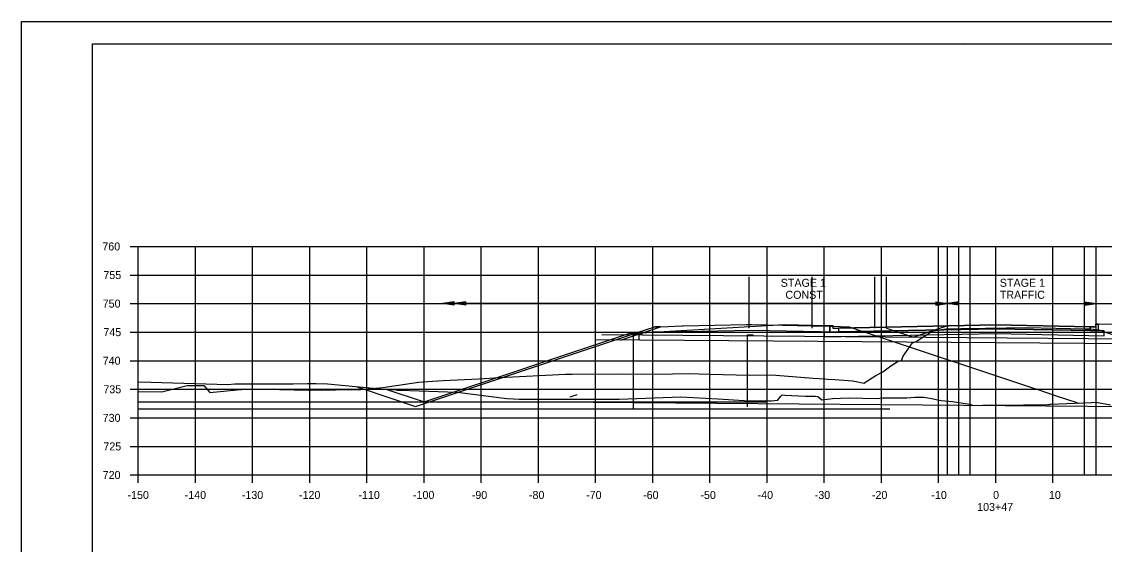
# Model space of a CAD drawing. Extents: x 1202951 to 1376887, y 378065 to 728038.
# Drawn here: x 1374114.6 to 1374304, y 379308.5 to 379400 of the extents above; entities that cross this region are included whole.
import ezdxf

# ---------------------------------------------------------------- set-up
doc = ezdxf.new("R2010")
doc.units = 0
for name, color, linetype in [('Default', 7, 'Continuous'), ('R_Alt Surface', 7, 'Continuous'), ('R_Axis', 7, 'Continuous'), ('R_Axis Annot', 7, 'Continuous'), ('R_Detour Annot', 7, 'Continuous'), ('R_Draft', 7, 'Continuous'), ('R_Exist Surface', 7, 'Continuous'), ('R_Fin Surface', 7, 'Continuous'), ('R_Grid', 7, 'Continuous'), ('R_No Plot', 7, 'Continuous'), ('R_Proposed Road', 7, 'Continuous')]:
    doc.layers.add(name, color=color, linetype=linetype)

msp = doc.modelspace()

# ---------------------------------------------------------------- linework, layer by layer
at = {"layer": 'Default'}
for points in [[(1374255.98, 379346.79), (1374256.47, 379346.79), (1374256.48, 379346.29), (1374257.48, 379346.31), (1374257.48, 379345.64), (1374255.98, 379345.61)], [(1374302.98, 379347.01), (1374302.49, 379347.01), (1374302.48, 379346.51), (1374301.48, 379346.53), (1374301.48, 379345.86), (1374302.98, 379345.83)]]:
    msp.add_lwpolyline(points, close=True, dxfattribs=at)
at = {"layer": 'R_Alt Surface'}
for points in [[(1374284.98, 379346.19), (1374257.48, 379345.64), (1374255.98, 379345.61), (1374254.98, 379345.59), (1374254.98, 379344.76), (1374284.98, 379345.36), (1374303.98, 379344.98), (1374303.98, 379345.81), (1374302.98, 379345.83), (1374301.48, 379345.86)], [(1374257.48, 379346.31), (1374257.48, 379345.64), (1374284.98, 379346.19), (1374301.48, 379345.86), (1374301.48, 379346.53), (1374301.48, 379346.53), (1374284.98, 379346.86), (1374257.48, 379346.31)]]:
    msp.add_lwpolyline(points, close=True, dxfattribs=at)
for points in [[(1374255.98, 379346.79), (1374255.98, 379345.61), (1374257.48, 379345.64), (1374284.98, 379346.19), (1374301.48, 379345.86), (1374302.98, 379345.83), (1374302.98, 379347.01)], [(1374230.33, 379345.7), (1374222.33, 379345.55)], [(1374230.33, 379345.7), (1374242.33, 379345.94), (1374254.33, 379345.7)], [(1374254.33, 379345.7), (1374262.33, 379345.54)]]:
    msp.add_lwpolyline(points, dxfattribs=at)
at = {"layer": 'R_Axis'}
for p, q in [((1374133.58, 379360.6), (1374134.98, 379360.6)), ((1374134.98, 379320.6), (1374134.98, 379360.6)), ((1374133.58, 379355.6), (1374134.98, 379355.6)), ((1374133.58, 379350.6), (1374134.98, 379350.6)), ((1374133.58, 379345.6), (1374134.98, 379345.6)), ((1374133.58, 379340.6), (1374134.98, 379340.6)), ((1374133.58, 379335.6), (1374134.98, 379335.6)), ((1374133.58, 379330.6), (1374134.98, 379330.6)), ((1374133.58, 379325.6), (1374134.98, 379325.6)), ((1374133.58, 379320.6), (1374134.98, 379320.6)), ((1374134.98, 379320.6), (1374434.98, 379320.6)), ((1374134.98, 379319.2), (1374134.98, 379320.6)), ((1374144.98, 379319.2), (1374144.98, 379320.6)), ((1374154.98, 379319.2), (1374154.98, 379320.6)), ((1374164.98, 379319.2), (1374164.98, 379320.6)), ((1374174.98, 379319.2), (1374174.98, 379320.6)), ((1374184.98, 379319.2), (1374184.98, 379320.6)), ((1374194.98, 379319.2), (1374194.98, 379320.6)), ((1374204.98, 379319.2), (1374204.98, 379320.6)), ((1374214.98, 379319.2), (1374214.98, 379320.6)), ((1374224.98, 379319.2), (1374224.98, 379320.6)), ((1374234.98, 379319.2), (1374234.98, 379320.6)), ((1374244.98, 379319.2), (1374244.98, 379320.6)), ((1374254.98, 379319.2), (1374254.98, 379320.6)), ((1374264.98, 379319.2), (1374264.98, 379320.6)), ((1374274.98, 379319.2), (1374274.98, 379320.6)), ((1374284.98, 379319.2), (1374284.98, 379320.6)), ((1374294.98, 379319.2), (1374294.98, 379320.6))]:
    msp.add_line(p, q, dxfattribs=at)
at = {"layer": 'R_Detour Annot'}
for p, q in [((1374276.53, 379320.6), (1374276.53, 379360.6)), ((1374278.53, 379320.6), (1374278.53, 379360.6)), ((1374280.53, 379320.6), (1374280.53, 379360.6)), ((1374300.53, 379320.6), (1374300.53, 379360.6)), ((1374302.53, 379320.6), (1374302.53, 379360.6)), ((1374241.86, 379346.31), (1374241.86, 379355.27)), ((1374252.86, 379346.31), (1374252.86, 379355.27)), ((1374263.86, 379346.31), (1374263.86, 379355.27)), ((1374265.86, 379346.31), (1374265.86, 379355.27)), ((1374276.53, 379350.6), (1374188.26, 379350.6)), ((1374276.53, 379350.6), (1374302.53, 379350.6)), ((1374276.53, 379350.6), (1374276.53, 379350.6)), ((1374219.31, 379344.2), (1374226.33, 379346.54)), ((1374265.86, 379346.31), (1374270.62, 379344.72)), ((1374276.53, 379346.69), (1374270.62, 379344.72)), ((1374214.99, 379344.34), (1374320.01, 379343.49)), ((1374216.1, 379345.16), (1374319.01, 379344.33)), ((1374221.06, 379345.29), (1374223.16, 379345.29)), ((1374221.57, 379345.29), (1374221.57, 379332.23)), ((1374222.57, 379345.29), (1374221.57, 379345.29)), ((1374222.57, 379345.29), (1374222.57, 379344.29)), ((1374241.48, 379345.12), (1374241.48, 379332.51)), ((1374241.48, 379345.12), (1374242.48, 379345.12)), ((1374242.48, 379345.12), (1374242.48, 379344.95)), ((1374134.98, 379333.4), (1374244.98, 379333.4)), ((1374207.33, 379333.4), (1374355.89, 379332.2)), ((1374134.98, 379332.2), (1374266.47, 379332.2))]:
    msp.add_line(p, q, dxfattribs=at)
at = {"layer": 'R_Draft'}
for p, q in [((1374190.26, 379350.9), (1374188.26, 379350.6)), ((1374190.26, 379350.3), (1374188.26, 379350.6)), ((1374190.26, 379350.85), (1374188.6, 379350.6)), ((1374190.26, 379350.35), (1374188.6, 379350.6)), ((1374190.26, 379350.8), (1374188.94, 379350.6)), ((1374190.26, 379350.4), (1374188.94, 379350.6)), ((1374190.26, 379350.75), (1374189.27, 379350.6)), ((1374190.26, 379350.45), (1374189.27, 379350.6)), ((1374190.26, 379350.7), (1374189.61, 379350.6)), ((1374190.26, 379350.5), (1374189.61, 379350.6)), ((1374190.26, 379350.65), (1374189.95, 379350.6)), ((1374190.26, 379350.55), (1374189.95, 379350.6)), ((1374190.26, 379350.3), (1374190.26, 379350.9)), ((1374192.26, 379350.9), (1374190.26, 379350.6)), ((1374192.26, 379350.3), (1374190.26, 379350.6)), ((1374192.26, 379350.85), (1374190.6, 379350.6)), ((1374192.26, 379350.35), (1374190.6, 379350.6)), ((1374192.26, 379350.8), (1374190.94, 379350.6)), ((1374192.26, 379350.4), (1374190.94, 379350.6)), ((1374192.26, 379350.75), (1374191.27, 379350.6)), ((1374192.26, 379350.45), (1374191.27, 379350.6)), ((1374192.26, 379350.7), (1374191.61, 379350.6)), ((1374192.26, 379350.5), (1374191.61, 379350.6)), ((1374192.26, 379350.65), (1374191.95, 379350.6)), ((1374192.26, 379350.55), (1374191.95, 379350.6)), ((1374192.26, 379350.3), (1374192.26, 379350.9)), ((1374274.53, 379350.9), (1374276.53, 379350.6)), ((1374274.53, 379350.9), (1374274.53, 379350.3)), ((1374274.53, 379350.85), (1374276.2, 379350.6)), ((1374274.53, 379350.8), (1374275.85, 379350.6)), ((1374274.53, 379350.75), (1374275.52, 379350.6)), ((1374274.53, 379350.7), (1374275.18, 379350.6)), ((1374274.53, 379350.65), (1374274.85, 379350.6)), ((1374274.53, 379350.3), (1374276.53, 379350.6)), ((1374274.53, 379350.5), (1374275.18, 379350.6)), ((1374274.53, 379350.4), (1374275.85, 379350.6)), ((1374274.53, 379350.35), (1374276.2, 379350.6)), ((1374274.53, 379350.45), (1374275.52, 379350.6)), ((1374274.53, 379350.55), (1374274.85, 379350.6)), ((1374278.53, 379350.9), (1374276.53, 379350.6)), ((1374278.53, 379350.3), (1374276.53, 379350.6)), ((1374278.53, 379350.85), (1374276.86, 379350.6)), ((1374278.53, 379350.35), (1374276.86, 379350.6)), ((1374278.53, 379350.8), (1374277.21, 379350.6)), ((1374278.53, 379350.4), (1374277.21, 379350.6)), ((1374278.53, 379350.75), (1374277.54, 379350.6)), ((1374278.53, 379350.45), (1374277.54, 379350.6)), ((1374278.53, 379350.7), (1374277.88, 379350.6)), ((1374278.53, 379350.5), (1374277.88, 379350.6)), ((1374278.53, 379350.65), (1374278.21, 379350.6)), ((1374278.53, 379350.55), (1374278.21, 379350.6)), ((1374278.53, 379350.3), (1374278.53, 379350.9)), ((1374300.53, 379350.9), (1374302.53, 379350.6)), ((1374300.53, 379350.9), (1374300.53, 379350.3)), ((1374300.53, 379350.85), (1374302.2, 379350.6)), ((1374300.53, 379350.8), (1374301.85, 379350.6)), ((1374300.53, 379350.75), (1374301.52, 379350.6)), ((1374300.53, 379350.7), (1374301.18, 379350.6)), ((1374300.53, 379350.65), (1374300.85, 379350.6)), ((1374300.53, 379350.3), (1374302.53, 379350.6)), ((1374300.53, 379350.5), (1374301.18, 379350.6)), ((1374300.53, 379350.4), (1374301.85, 379350.6)), ((1374300.53, 379350.35), (1374302.2, 379350.6)), ((1374300.53, 379350.45), (1374301.52, 379350.6)), ((1374300.53, 379350.55), (1374300.85, 379350.6))]:
    msp.add_line(p, q, dxfattribs=at)
at = {"layer": 'R_Exist Surface'}
for points in [[(1374134.98, 379335.2), (1374139.12, 379335.15), (1374143.5, 379336.28), (1374146.46, 379336.26), (1374147.51, 379335.03), (1374152.28, 379335.49), (1374154.62, 379335.65), (1374164.75, 379335.45), (1374165.11, 379335.42), (1374173.92, 379335.54), (1374177.75, 379335.92), (1374183.97, 379336.82), (1374186.44, 379337.01), (1374188.31, 379337.11), (1374194.57, 379337.42), (1374198.2, 379337.69), (1374209.74, 379338.25), (1374210.59, 379338.25), (1374210.9, 379338.25), (1374219.06, 379338.28), (1374226.46, 379338.27), (1374228.44, 379338.31), (1374231.15, 379338.37), (1374234.96, 379338.25), (1374241.84, 379338.06), (1374245.75, 379338.12), (1374250.9, 379337.73), (1374253.04, 379337.55), (1374255.08, 379337.41), (1374255.59, 379337.38), (1374256.85, 379337.32), (1374259.94, 379337.06), (1374260.88, 379336.91), (1374261.91, 379336.69), (1374264.01, 379338.01), (1374265.25, 379338.68), (1374266.65, 379339.72), (1374267.94, 379340.52), (1374268.52, 379340.63), (1374268.77, 379341.38), (1374270.41, 379343.72), (1374271.08, 379343.97), (1374273.87, 379345.79), (1374273.99, 379345.82), (1374276.3, 379346.16), (1374278.9, 379346.23), (1374279.18, 379346.25), (1374279.66, 379346.25), (1374290.38, 379346.44), (1374300.61, 379346.19), (1374301.01, 379346.18), (1374301.39, 379346.17), (1374302.1, 379346.14), (1374302.14, 379346.1), (1374303.04, 379345.98), (1374307.38, 379344.49)], [(1374134.98, 379336.93), (1374137.16, 379336.84), (1374150.62, 379336.45), (1374151.86, 379336.56), (1374162.08, 379336.56), (1374164.56, 379336.6), (1374166.12, 379336.59), (1374168.06, 379336.53), (1374177.37, 379335.7), (1374180.03, 379335.49), (1374180.31, 379335.44), (1374180.81, 379335.44), (1374190.76, 379335.09), (1374199.47, 379333.99), (1374200.62, 379333.93), (1374201.63, 379333.84), (1374215.68, 379333.84), (1374219.08, 379333.87), (1374229.91, 379334.26), (1374236.34, 379333.93), (1374240.97, 379333.65), (1374245.29, 379333.57), (1374245.69, 379333.57), (1374246.87, 379333.68), (1374247.32, 379334.32), (1374247.63, 379334.6), (1374248.11, 379334.58), (1374251.7, 379334.39), (1374253.46, 379334.41), (1374253.84, 379334.34), (1374254.54, 379333.78), (1374256.44, 379334), (1374259.21, 379334.09), (1374264.2, 379333.97), (1374265.21, 379334.09), (1374266.35, 379334.11), (1374267.3, 379334.13), (1374269.43, 379334.13), (1374270.85, 379334.2), (1374272.39, 379334.2), (1374273.47, 379334.04), (1374275.46, 379333.62), (1374277.43, 379333.45), (1374280.4, 379333.02), (1374281.1, 379332.77), (1374284.19, 379332.86), (1374285.45, 379332.81), (1374285.6, 379332.81), (1374294.1, 379332.96), (1374294.4, 379332.96), (1374294.48, 379332.97), (1374294.48, 379332.97), (1374294.49, 379332.97), (1374294.63, 379332.98), (1374301.7, 379333.27), (1374302.58, 379333.37), (1374305.07, 379332.89)]]:
    msp.add_lwpolyline(points, dxfattribs=at)
at = {"layer": 'R_Fin Surface'}
msp.add_line((1374210.53, 379334.29), (1374211.76, 379334.7), dxfattribs=at)
for points in [[(1374173.25, 379336.01), (1374173.71, 379335.86), (1374173.95, 379335.78), (1374183.48, 379332.6), (1374184.87, 379333.06), (1374203.74, 379339.35), (1374221.08, 379345.13), (1374222.33, 379345.55), (1374222.45, 379345.58), (1374225.33, 379346.54), (1374226.28, 379346.54), (1374226.33, 379346.54), (1374230.11, 379346.7), (1374230.33, 379346.7), (1374241.36, 379346.92), (1374242.33, 379346.94), (1374253.01, 379346.73), (1374254.33, 379346.7), (1374257.83, 379346.56), (1374258.33, 379346.54), (1374258.46, 379346.54), (1374259.33, 379346.54), (1374261.92, 379345.68), (1374262.33, 379345.54), (1374291.43, 379335.84), (1374292.18, 379335.59), (1374295.53, 379334.47), (1374299.16, 379333.27), (1374299.21, 379333.24), (1374299.41, 379333.18), (1374299.45, 379333.16)], [(1374178.29, 379335.63), (1374184.97, 379333.4), (1374220.97, 379345.4), (1374221.97, 379345.4), (1374247.98, 379346.95), (1374252.98, 379346.85), (1374255.98, 379346.79), (1374256.47, 379346.79), (1374256.48, 379346.29), (1374257.48, 379346.31), (1374284.98, 379346.86), (1374301.48, 379346.53), (1374302.48, 379346.51), (1374302.49, 379347.01), (1374302.98, 379347.01), (1374305.98, 379347.07), (1374310.98, 379347.17), (1374312.32, 379346.72), (1374355.89, 379332.2), (1374356.89, 379332.53)]]:
    msp.add_lwpolyline(points, dxfattribs=at)
at = {"layer": 'R_Grid'}
for p, q in [((1374134.98, 379360.6), (1374434.98, 379360.6)), ((1374134.98, 379320.6), (1374134.98, 379360.6)), ((1374144.98, 379320.6), (1374144.98, 379360.6)), ((1374154.98, 379320.6), (1374154.98, 379360.6)), ((1374164.98, 379320.6), (1374164.98, 379360.6)), ((1374174.98, 379320.6), (1374174.98, 379360.6)), ((1374184.98, 379320.6), (1374184.98, 379360.6)), ((1374194.98, 379320.6), (1374194.98, 379360.6)), ((1374204.98, 379320.6), (1374204.98, 379360.6)), ((1374214.98, 379320.6), (1374214.98, 379360.6)), ((1374224.98, 379320.6), (1374224.98, 379360.6)), ((1374234.98, 379320.6), (1374234.98, 379360.6)), ((1374244.98, 379320.6), (1374244.98, 379360.6)), ((1374254.98, 379320.6), (1374254.98, 379360.6)), ((1374264.98, 379320.6), (1374264.98, 379360.6)), ((1374274.98, 379320.6), (1374274.98, 379360.6)), ((1374284.98, 379320.6), (1374284.98, 379360.6)), ((1374294.98, 379320.6), (1374294.98, 379360.6)), ((1374134.98, 379355.6), (1374434.98, 379355.6)), ((1374134.98, 379350.6), (1374434.98, 379350.6)), ((1374134.98, 379345.6), (1374434.98, 379345.6)), ((1374134.98, 379340.6), (1374434.98, 379340.6)), ((1374134.98, 379335.6), (1374434.98, 379335.6)), ((1374134.98, 379330.6), (1374434.98, 379330.6)), ((1374134.98, 379325.6), (1374434.98, 379325.6)), ((1374134.98, 379320.6), (1374434.98, 379320.6))]:
    msp.add_line(p, q, dxfattribs=at)
at = {"layer": 'R_No Plot'}
for p, q in [((1374114.58, 379399.95), (1374447.91, 379399.95)), ((1374126.98, 379396.06), (1374443.16, 379396.06)), ((1374126.98, 379190.6), (1374126.98, 379396.06)), ((1374279.5, 379395.8), (1374279.5, 379395.8)), ((1374279.5, 379395.8), (1374279.5, 379395.8))]:
    msp.add_line(p, q, dxfattribs=at)
for points in [[(1374114.57, 379399.95), (1374447.91, 379399.95), (1374447.91, 379186.62), (1374114.57, 379186.62)], [(1374360.9, 379396.06), (1374380.52, 379396.06), (1374380.52, 379386.18), (1374396.63, 379386.18), (1374419.83, 379386.18), (1374419.83, 379361.85), (1374443.16, 379361.85), (1374443.16, 379190.6), (1374126.98, 379190.6), (1374126.98, 379396.06)]]:
    msp.add_lwpolyline(points, close=True, dxfattribs=at)
at = {"layer": 'R_Proposed Road'}
for points in [[(1374226.33, 379346.54), (1374225.33, 379346.54)], [(1374258.33, 379346.54), (1374259.33, 379346.54)]]:
    msp.add_lwpolyline(points, dxfattribs=at)

# ---------------------------------------------------------------- texts
at = {"layer": 'R_Axis Annot'}
for s, p in [('760', (1374128.69, 379359.9)), ('755', (1374128.87, 379354.9)), ('STAGE 1 ', (1374247.37, 379353.54)), ('STAGE 1 ', (1374285.7, 379353.54)), ('CONST', (1374248.19, 379351.44)), ('TRAFFIC', (1374285.69, 379351.44)), ('750', (1374128.75, 379349.9)), ('745', (1374128.87, 379344.9)), ('740', (1374128.75, 379339.9)), ('735', (1374128.87, 379334.9)), ('730', (1374128.75, 379329.9)), ('725', (1374128.87, 379324.9)), ('720', (1374128.75, 379319.9)), ('-150', (1374133.09, 379316.4)), ('-140', (1374143.09, 379316.4)), ('-130', (1374153.09, 379316.4)), ('-120', (1374163.09, 379316.4)), ('-110', (1374173.49, 379316.4)), ('-100', (1374183.03, 379316.4)), ('-90', (1374193.32, 379316.4)), ('-80', (1374203.32, 379316.4)), ('-70', (1374213.32, 379316.4)), ('-60', (1374223.29, 379316.4)), ('-50', (1374233.32, 379316.4)), ('-40', (1374243.32, 379316.4)), ('-30', (1374253.32, 379316.4)), ('-20', (1374263.32, 379316.4)), ('-10', (1374273.72, 379316.4)), ('0', (1374284.52, 379316.4)), ('10', (1374294.29, 379316.4)), ('103+47', (1374281.73, 379314.3))]:
    msp.add_text(s, height=1.4, dxfattribs=at).set_placement(p)

doc.saveas('drawing.dxf')
